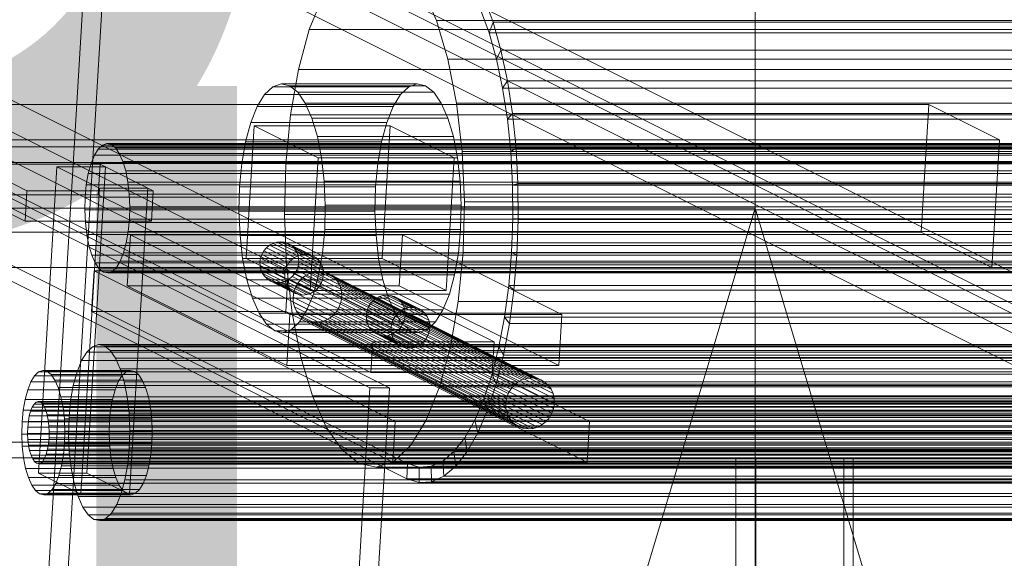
# Model space of a CAD drawing. Header units: millimetres. Extents: x -4395 to 65662, y -65530 to 6847.
# Tile 905 of 1034: x 26808 to 26998, y 223 to 327. Entities that reach past the tile are written whole.
import ezdxf

# ---------------------------------------------------------------- set-up
doc = ezdxf.new("R2010")
doc.units = ezdxf.units.MM
doc.layers.add('COTAS_P', color=1, linetype='Continuous', lineweight=0)
doc.layers.add('lateral_C06', color=7, linetype='Continuous', lineweight=0)
doc.dimstyles.new('R19_100', dxfattribs={"dimtxt": 250, "dimasz": 150, "dimexe": 150, "dimexo": 80, "dimgap": 100, "dimtad": 1, "dimtih": 1, "dimtoh": 1, "dimdsep": 46, "dimcen": 0.09, "dimadec": 0, "dimazin": 0, "dimtfac": 1, "dimtdec": 4, "dimtofl": 0, "dimtmove": 0, "dimatfit": 3, "dimfxl": 1, "dimtolj": 1, "dimtzin": 0, "dimarcsym": 0})

# ---------------------------------------------------------------- blocks, each defined once
blk = doc.blocks.new('DIM_R33_9')
at = {"layer": 'COTAS_P'}
for p, q in [((26750.07, 1241), (27150.07, 1241)), ((27150.07, 1241), (27105.07, 1091)), ((27150.07, 0), (27150.07, 1241)), ((27150.07, 1241), (27195.07, 1091)), ((27150.07, 0), (27105.07, 150)), ((27150.07, 0), (27195.07, 150)), ((26750.07, 0), (27150.07, 0))]:
    blk.add_line(p, q, dxfattribs=at)
blk.add_text('1241 P', height=250, rotation=90, dxfattribs=at).set_placement((27050.07, 620.5))
blk = doc.blocks.new('DIM_R33_17')
at = {"layer": 'COTAS_P'}
for p, q in [((26550.07, 541), (26950.07, 541)), ((26950.07, 541), (26905.07, 391)), ((26950.07, 0), (26950.07, 541)), ((26950.07, 541), (26995.07, 391)), ((26950.07, 0), (26905.07, 150)), ((26950.07, 0), (26995.07, 150)), ((26550.07, 0), (26950.07, 0))]:
    blk.add_line(p, q, dxfattribs=at)
blk.add_text('541 P', height=250, rotation=90, dxfattribs=at).set_placement((26850.07, 270.5))
blk = doc.blocks.new('DIM_R33_18')
at = {"layer": 'COTAS_P'}
for p, q in [((26550.07, 291), (26950.07, 291)), ((26950.07, 291), (26905.07, 141)), ((26950.07, 0), (26950.07, 291)), ((26950.07, 291), (26995.07, 141)), ((26950.07, 0), (26905.07, 150)), ((26950.07, 0), (26995.07, 150)), ((26550.07, 0), (26950.07, 0))]:
    blk.add_line(p, q, dxfattribs=at)
blk.add_text('291 P', height=250, rotation=90, dxfattribs=at).set_placement((26850.07, 145.5))

msp = doc.modelspace()

# ---------------------------------------------------------------- linework, layer by layer
at = {"layer": 'lateral_C06'}
for p, q in [((26876.262, 265.23), (26328.355, 539.183)), ((26351.799, 539.183), (26899.706, 265.23)), ((26327.998, 533.272), (26875.905, 259.318)), ((26899.349, 259.318), (26351.442, 533.272)), ((26882.99, 241.737), (26382.99, 491.737)), ((26382.812, 488.782), (26882.812, 238.782)), ((26875.727, 256.362), (26522.87, 432.791)), ((26526.621, 432.791), (26879.478, 256.362)), ((27239.542, 146.999), (26691.635, 420.953)), ((26715.078, 420.953), (27262.985, 146.999)), ((26691.278, 415.041), (27239.185, 141.088)), ((26710.971, 415.041), (27258.878, 141.088)), ((27262.629, 141.088), (26714.722, 415.041)), ((26790.758, 375.148), (27200.705, 170.174)), ((27204.456, 170.174), (26794.509, 375.148)), ((26821.714, 354.417), (26810.602, 170.174)), ((26814.353, 170.174), (26825.465, 354.417)), ((26888.56, 327.208), (26885.877, 333.239)), ((26866.587, 331.883), (26864.009, 325.482)), ((26899.501, 326.907), (26897.757, 331.688)), ((26897.089, 329.385), (26898.734, 324.875)), ((26890.783, 319.785), (26888.56, 327.208)), ((26888.56, 327.208), (27235.527, 327.208)), ((26864.009, 325.482), (26861.914, 317.756)), ((26864.009, 325.482), (27210.976, 325.482)), ((26898.734, 324.875), (26899.501, 326.907)), ((26899.501, 326.907), (27227.713, 326.907)), ((26901.013, 321.512), (26899.501, 326.907)), ((27226.946, 324.875), (26898.734, 324.875)), ((26898.734, 324.875), (26900.161, 319.785)), ((26900.161, 319.785), (26901.013, 321.512)), ((26901.013, 321.512), (27229.225, 321.512)), ((26902.267, 315.594), (26901.013, 321.512)), ((26892.461, 311.256), (26890.783, 319.785)), ((26890.783, 319.785), (27237.75, 319.785)), ((27228.373, 319.785), (26900.161, 319.785)), ((26900.161, 319.785), (26901.344, 314.202)), ((26861.914, 317.756), (26860.383, 309.001)), ((26861.914, 317.756), (27208.881, 317.756)), ((26901.344, 314.202), (26902.267, 315.594)), ((26902.267, 315.594), (27230.479, 315.594)), ((26903.243, 309.256), (26902.267, 315.594)), ((26856.942, 314.418), (26855.39, 312.942)), ((26858.563, 314.993), (26856.942, 314.418)), ((26856.942, 314.418), (26883.198, 314.418)), ((26860.193, 314.646), (26858.563, 314.993)), ((26858.563, 314.993), (26884.82, 314.993)), ((26861.768, 313.391), (26860.193, 314.646)), ((26860.193, 314.646), (26886.45, 314.646)), ((26881.647, 312.942), (26883.198, 314.418)), ((26883.198, 314.418), (26884.82, 314.993)), ((26884.82, 314.993), (26886.45, 314.646)), ((26886.45, 314.646), (26888.025, 313.391)), ((27229.556, 314.202), (26901.344, 314.202)), ((26901.344, 314.202), (26902.264, 308.223)), ((26855.39, 312.942), (26853.968, 310.624)), ((26855.39, 312.942), (26881.647, 312.942)), ((26863.227, 311.275), (26861.768, 313.391)), ((26861.768, 313.391), (26888.025, 313.391)), ((26880.225, 310.624), (26881.647, 312.942)), ((26888.025, 313.391), (26889.484, 311.275)), ((26589.76, 311.044), (26983.614, 311.044)), ((26853.968, 310.624), (26852.731, 307.551)), ((26853.968, 310.624), (26880.225, 310.624)), ((26864.515, 308.38), (26863.227, 311.275)), ((26863.227, 311.275), (26889.484, 311.275)), ((26878.987, 307.551), (26880.225, 310.624)), ((26889.484, 311.275), (26890.772, 308.38)), ((26893.528, 301.948), (26892.461, 311.256)), ((26892.461, 311.256), (27239.428, 311.256)), ((26982.129, 286.413), (26983.614, 311.044)), ((26983.614, 311.044), (26997.302, 304.2)), ((26860.383, 309.001), (26859.474, 299.555)), ((26860.383, 309.001), (27207.35, 309.001)), ((26865.582, 304.817), (26864.515, 308.38)), ((26864.515, 308.38), (26890.772, 308.38)), ((26890.772, 308.38), (26891.839, 304.817)), ((26902.264, 308.223), (26903.243, 309.256)), ((27230.477, 308.223), (26902.264, 308.223)), ((26902.264, 308.223), (26902.906, 301.948)), ((26903.243, 309.256), (27231.455, 309.256)), ((26903.922, 302.605), (26903.243, 309.256)), ((26852.731, 307.551), (26851.725, 303.843)), ((26851.835, 281.271), (26853.38, 306.888)), ((26852.731, 307.551), (26878.987, 307.551)), ((26865.699, 300.729), (26853.38, 306.888)), ((26853.38, 306.888), (26879.637, 306.888)), ((26877.982, 303.843), (26878.987, 307.551)), ((26878.092, 281.271), (26879.637, 306.888)), ((26879.637, 306.888), (26891.956, 300.729)), ((26997.302, 304.2), (26603.447, 304.2)), ((26866.388, 300.723), (26865.582, 304.817)), ((26865.582, 304.817), (26891.839, 304.817)), ((26891.839, 304.817), (26892.645, 300.723)), ((26995.816, 279.569), (26997.302, 304.2)), ((26440.004, 302.855), (27002.653, 302.855)), ((26460.843, 302.855), (27023.492, 302.855)), ((26823.249, 302.428), (26822.508, 301.221)), ((26824.057, 303.197), (26823.249, 302.428)), ((26823.249, 302.428), (27273.368, 302.428)), ((26824.902, 303.496), (26824.057, 303.197)), ((26824.057, 303.197), (27274.177, 303.197)), ((26825.751, 303.316), (26824.902, 303.496)), ((26824.902, 303.496), (27275.021, 303.496)), ((26826.571, 302.662), (26825.751, 303.316)), ((26825.751, 303.316), (27275.87, 303.316)), ((26827.331, 301.56), (26826.571, 302.662)), ((26826.571, 302.662), (27276.69, 302.662)), ((26851.725, 303.843), (26850.99, 299.641)), ((26851.725, 303.843), (26877.982, 303.843)), ((26877.247, 299.641), (26877.982, 303.843)), ((26902.906, 301.948), (26903.922, 302.605)), ((26903.922, 302.605), (27232.134, 302.605)), ((26904.295, 295.756), (26903.922, 302.605)), ((26822.508, 301.221), (26821.864, 299.62)), ((26822.508, 301.221), (27272.628, 301.221)), ((26828.002, 300.052), (26827.331, 301.56)), ((26827.331, 301.56), (27277.45, 301.56)), ((26865.699, 300.729), (26864.154, 275.112)), ((26891.956, 300.729), (26865.699, 300.729)), ((26866.9, 296.255), (26866.388, 300.723)), ((26866.388, 300.723), (26892.645, 300.723)), ((26890.411, 275.112), (26891.956, 300.729)), ((26892.645, 300.723), (26893.157, 296.255)), ((26893.945, 292.22), (26893.528, 301.948)), ((26893.528, 301.948), (27240.495, 301.948)), ((27231.118, 301.948), (26902.906, 301.948)), ((26902.906, 301.948), (26903.257, 295.487)), ((27003.695, 299.855), (26441.046, 299.855)), ((27022.45, 299.855), (26459.801, 299.855)), ((26809.507, 294.393), (26799.241, 299.526)), ((26799.241, 299.526), (26823.622, 299.526)), ((26811.706, 239.897), (26815.271, 299.013)), ((26823.484, 294.906), (26815.271, 299.013)), ((26815.271, 299.013), (26824.649, 299.013)), ((26821.084, 239.897), (26824.649, 299.013)), ((26821.864, 299.62), (26821.34, 297.689)), ((26821.864, 299.62), (27271.983, 299.62)), ((26823.266, 293.614), (26823.622, 299.526)), ((26823.622, 299.526), (26833.888, 294.393)), ((26824.649, 299.013), (26832.862, 294.906)), ((26828.558, 298.196), (26828.002, 300.052)), ((26828.002, 300.052), (27278.121, 300.052)), ((26850.99, 299.641), (26850.554, 295.106)), ((26850.99, 299.641), (26877.247, 299.641)), ((26859.474, 299.555), (26859.223, 289.78)), ((27206.441, 299.555), (26859.474, 299.555)), ((26876.811, 295.106), (26877.247, 299.641)), ((26821.34, 297.689), (26820.957, 295.5)), ((26821.34, 297.689), (27271.46, 297.689)), ((26828.977, 296.064), (26828.558, 298.196)), ((26828.558, 298.196), (27278.677, 298.196)), ((26823.484, 294.906), (26819.919, 235.791)), ((26820.957, 295.5), (26820.73, 293.139)), ((26820.957, 295.5), (27271.077, 295.5)), ((26832.862, 294.906), (26823.484, 294.906)), ((26829.244, 293.737), (26828.977, 296.064)), ((26828.977, 296.064), (27279.096, 296.064)), ((26829.296, 235.791), (26832.862, 294.906)), ((26850.554, 295.106), (26850.434, 290.414)), ((26876.811, 295.106), (26850.554, 295.106)), ((26867.1, 291.586), (26866.9, 296.255)), ((26866.9, 296.255), (26893.157, 296.255)), ((26876.691, 290.414), (26876.811, 295.106)), ((26893.157, 296.255), (26893.357, 291.586)), ((26903.257, 295.487), (26904.295, 295.756)), ((27231.469, 295.487), (26903.257, 295.487)), ((26903.257, 295.487), (26903.313, 288.948)), ((26904.295, 295.756), (27232.507, 295.756)), ((26904.354, 288.825), (26904.295, 295.756)), ((26823.266, 293.614), (26798.884, 293.614)), ((26798.884, 293.614), (26809.15, 288.481)), ((26809.507, 294.393), (26809.15, 288.481)), ((26833.888, 294.393), (26809.507, 294.393)), ((26820.73, 293.139), (26820.668, 290.695)), ((27270.85, 293.139), (26820.73, 293.139)), ((26833.532, 288.481), (26823.266, 293.614)), ((26829.348, 291.305), (26829.244, 293.737)), ((26829.244, 293.737), (27279.363, 293.737)), ((26833.532, 288.481), (26833.888, 294.393)), ((26829.285, 288.861), (26829.348, 291.305)), ((26829.348, 291.305), (27279.467, 291.305)), ((26866.979, 286.894), (26867.1, 291.586)), ((26867.1, 291.586), (26893.357, 291.586)), ((26893.357, 291.586), (26893.236, 286.894)), ((26893.694, 282.445), (26893.945, 292.22)), ((26893.945, 292.22), (27240.912, 292.22)), ((26820.668, 290.695), (26820.772, 288.263)), ((26820.668, 290.695), (27270.787, 290.695)), ((26850.434, 290.414), (26850.633, 285.745)), ((26850.434, 290.414), (26876.691, 290.414)), ((26859.223, 289.78), (26859.64, 280.052)), ((26859.223, 289.78), (27206.19, 289.78)), ((26876.89, 285.745), (26876.691, 290.414)), ((26809.15, 288.481), (26833.532, 288.481)), ((26820.772, 288.263), (26821.039, 285.936)), ((26820.772, 288.263), (27270.891, 288.263)), ((26829.058, 286.5), (26829.285, 288.861)), ((26829.285, 288.861), (27279.405, 288.861)), ((26903.313, 288.948), (26903.071, 282.445)), ((26903.313, 288.948), (26904.354, 288.825)), ((27231.525, 288.948), (26903.313, 288.948)), ((26904.098, 281.932), (26904.354, 288.825)), ((26904.354, 288.825), (27232.566, 288.825)), ((26982.129, 286.413), (26588.274, 286.413)), ((26821.039, 285.936), (26821.458, 283.804)), ((26821.039, 285.936), (27271.158, 285.936)), ((26828.675, 284.311), (26829.058, 286.5)), ((26828.873, 276.038), (26829.467, 285.891)), ((26829.058, 286.5), (27279.178, 286.5)), ((26860.264, 270.492), (26829.467, 285.891)), ((26829.467, 285.891), (26881.981, 285.891)), ((26850.633, 285.745), (26851.146, 281.277)), ((26850.633, 285.745), (26876.89, 285.745)), ((26866.543, 282.359), (26866.979, 286.894)), ((26866.979, 286.894), (26893.236, 286.894)), ((26877.403, 281.277), (26876.89, 285.745)), ((26881.387, 276.038), (26881.981, 285.891)), ((26881.981, 285.891), (26912.778, 270.492)), ((26893.236, 286.894), (26892.8, 282.359)), ((26995.816, 279.569), (26982.129, 286.413)), ((26821.458, 283.804), (26822.014, 281.948)), ((26821.458, 283.804), (27271.577, 283.804)), ((26828.152, 282.38), (26828.675, 284.311)), ((26828.675, 284.311), (27278.795, 284.311)), ((26855.74, 283.368), (26855.237, 282.771)), ((26856.338, 283.858), (26855.74, 283.368)), ((26860.53, 280.973), (26855.74, 283.368)), ((26857.008, 284.222), (26856.338, 283.858)), ((26861.128, 281.463), (26856.338, 283.858)), ((26857.725, 284.447), (26857.008, 284.222)), ((26861.799, 281.827), (26857.008, 284.222)), ((26858.462, 284.522), (26857.725, 284.447)), ((26862.516, 282.051), (26857.725, 284.447)), ((26859.189, 284.447), (26858.462, 284.522)), ((26863.252, 282.127), (26858.462, 284.522)), ((26859.879, 284.222), (26859.189, 284.447)), ((26863.979, 282.051), (26859.189, 284.447)), ((26860.505, 283.858), (26859.879, 284.222)), ((26864.67, 281.827), (26859.879, 284.222)), ((26861.044, 283.368), (26860.505, 283.858)), ((26865.296, 281.463), (26860.505, 283.858)), ((26861.475, 282.771), (26861.044, 283.368)), ((26865.835, 280.973), (26861.044, 283.368)), ((26822.014, 281.948), (26822.685, 280.44)), ((26822.014, 281.948), (27272.133, 281.948)), ((26827.507, 280.779), (26828.152, 282.38)), ((26828.152, 282.38), (27278.271, 282.38)), ((26854.849, 282.089), (26854.591, 281.35)), ((26855.237, 282.771), (26854.849, 282.089)), ((26859.64, 279.694), (26854.849, 282.089)), ((26860.028, 280.375), (26855.237, 282.771)), ((26860.53, 280.973), (26861.128, 281.463)), ((26861.128, 281.463), (26861.799, 281.827)), ((26861.78, 282.089), (26861.475, 282.771)), ((26866.265, 280.375), (26861.475, 282.771)), ((26861.949, 281.35), (26861.78, 282.089)), ((26866.571, 279.694), (26861.78, 282.089)), ((26861.799, 281.827), (26862.516, 282.051)), ((26862.516, 282.051), (26863.252, 282.127)), ((26863.252, 282.127), (26863.979, 282.051)), ((26863.979, 282.051), (26864.67, 281.827)), ((26864.67, 281.827), (26865.296, 281.463)), ((26865.296, 281.463), (26865.835, 280.973)), ((26865.808, 278.157), (26866.543, 282.359)), ((26866.543, 282.359), (26892.8, 282.359)), ((26892.8, 282.359), (26892.065, 278.157)), ((26892.785, 272.999), (26893.694, 282.445)), ((26893.694, 282.445), (27240.661, 282.445)), ((26903.071, 282.445), (26902.537, 276.088)), ((26903.071, 282.445), (26904.098, 281.932)), ((27231.283, 282.445), (26903.071, 282.445)), ((26903.531, 275.194), (26904.098, 281.932)), ((26904.098, 281.932), (27232.31, 281.932)), ((26601.962, 279.569), (26995.816, 279.569)), ((26822.685, 280.44), (26823.445, 279.338)), ((26822.685, 280.44), (27272.804, 280.44)), ((26825.958, 278.803), (26826.767, 279.572)), ((26826.767, 279.572), (26827.507, 280.779)), ((26826.767, 279.572), (27276.886, 279.572)), ((26827.507, 280.779), (27277.627, 280.779)), ((26851.146, 281.277), (26851.951, 277.183)), ((26851.146, 281.277), (26877.403, 281.277)), ((26878.092, 281.271), (26851.835, 281.271)), ((26851.835, 281.271), (26864.154, 275.112)), ((26854.591, 281.35), (26854.473, 280.581)), ((26854.473, 280.581), (26854.499, 279.812)), ((26859.264, 278.186), (26854.473, 280.581)), ((26854.499, 279.812), (26854.667, 279.073)), ((26859.289, 277.417), (26854.499, 279.812)), ((26859.382, 278.955), (26854.591, 281.35)), ((26859.382, 278.955), (26859.64, 279.694)), ((26859.64, 279.694), (26860.028, 280.375)), ((26859.64, 280.052), (26860.707, 270.744)), ((26859.64, 280.052), (27206.607, 280.052)), ((26860.028, 280.375), (26860.53, 280.973)), ((26861.598, 279.073), (26861.856, 279.812)), ((26861.856, 279.812), (26861.975, 280.581)), ((26866.647, 277.417), (26861.856, 279.812)), ((26861.975, 280.581), (26861.949, 281.35)), ((26866.74, 278.955), (26861.949, 281.35)), ((26861.975, 280.581), (26866.766, 278.186)), ((26865.835, 280.973), (26866.265, 280.375)), ((26866.265, 280.375), (26866.571, 279.694)), ((26866.571, 279.694), (26866.74, 278.955)), ((26878.208, 277.183), (26877.403, 281.277)), ((26890.411, 275.112), (26878.092, 281.271)), ((26821.974, 271.059), (26822.449, 278.941)), ((26880.622, 249.855), (26822.449, 278.941)), ((26822.449, 278.941), (26859.959, 278.941)), ((26823.445, 279.338), (26824.265, 278.684)), ((26823.445, 279.338), (27273.564, 279.338)), ((26824.265, 278.684), (26825.114, 278.504)), ((26824.265, 278.684), (27274.384, 278.684)), ((26825.114, 278.504), (26825.958, 278.803)), ((26825.114, 278.504), (27275.233, 278.504)), ((26825.958, 278.803), (27276.078, 278.803)), ((26854.667, 279.073), (26854.973, 278.392)), ((26859.458, 276.678), (26854.667, 279.073)), ((26854.973, 278.392), (26855.403, 277.795)), ((26859.764, 275.996), (26854.973, 278.392)), ((26855.403, 277.795), (26855.942, 277.304)), ((26860.194, 275.399), (26855.403, 277.795)), ((26859.264, 278.186), (26859.382, 278.955)), ((26859.289, 277.417), (26859.264, 278.186)), ((26859.484, 271.059), (26859.959, 278.941)), ((26859.959, 278.941), (26918.132, 249.855)), ((26860.11, 277.304), (26860.708, 277.795)), ((26860.708, 277.795), (26861.211, 278.392)), ((26865.499, 275.399), (26860.708, 277.795)), ((26861.211, 278.392), (26861.598, 279.073)), ((26866.001, 275.996), (26861.211, 278.392)), ((26866.389, 276.678), (26861.598, 279.073)), ((26863.216, 277.957), (26862.468, 277.345)), ((26864.054, 278.413), (26863.216, 277.957)), ((26904.279, 257.426), (26863.216, 277.957)), ((26864.951, 278.693), (26864.054, 278.413)), ((26905.117, 257.881), (26864.054, 278.413)), ((26864.803, 274.449), (26865.808, 278.157)), ((26865.871, 278.788), (26864.951, 278.693)), ((26906.014, 258.161), (26864.951, 278.693)), ((26865.808, 278.157), (26892.065, 278.157)), ((26866.78, 278.693), (26865.871, 278.788)), ((26906.934, 258.256), (26865.871, 278.788)), ((26866.766, 278.186), (26866.647, 277.417)), ((26866.74, 278.955), (26866.766, 278.186)), ((26867.643, 278.413), (26866.78, 278.693)), ((26907.843, 258.161), (26866.78, 278.693)), ((26868.426, 277.957), (26867.643, 278.413)), ((26908.706, 257.881), (26867.643, 278.413)), ((26869.099, 277.345), (26868.426, 277.957)), ((26909.489, 257.426), (26868.426, 277.957)), ((26892.065, 278.157), (26891.06, 274.449)), ((26881.387, 276.038), (26828.873, 276.038)), ((26828.873, 276.038), (26859.67, 260.64)), ((26851.951, 277.183), (26853.018, 273.62)), ((26851.951, 277.183), (26878.208, 277.183)), ((26855.942, 277.304), (26856.569, 276.94)), ((26860.733, 274.909), (26855.942, 277.304)), ((26856.569, 276.94), (26857.259, 276.716)), ((26861.36, 274.545), (26856.569, 276.94)), ((26857.259, 276.716), (26857.986, 276.64)), ((26862.05, 274.321), (26857.259, 276.716)), ((26857.986, 276.64), (26858.723, 276.716)), ((26862.777, 274.245), (26857.986, 276.64)), ((26858.723, 276.716), (26859.44, 276.94)), ((26863.513, 274.321), (26858.723, 276.716)), ((26859.458, 276.678), (26859.289, 277.417)), ((26859.44, 276.94), (26860.11, 277.304)), ((26864.23, 274.545), (26859.44, 276.94)), ((26859.764, 275.996), (26859.458, 276.678)), ((26860.194, 275.399), (26859.764, 275.996)), ((26864.901, 274.909), (26860.11, 277.304)), ((26861.356, 275.747), (26861.033, 274.822)), ((26861.84, 276.598), (26861.356, 275.747)), ((26902.419, 255.215), (26861.356, 275.747)), ((26862.468, 277.345), (26861.84, 276.598)), ((26902.904, 256.067), (26861.84, 276.598)), ((26903.532, 256.813), (26862.468, 277.345)), ((26866.001, 275.996), (26865.499, 275.399)), ((26866.389, 276.678), (26866.001, 275.996)), ((26866.647, 277.417), (26866.389, 276.678)), ((26869.637, 276.598), (26869.099, 277.345)), ((26910.163, 256.813), (26869.099, 277.345)), ((26870.019, 275.747), (26869.637, 276.598)), ((26910.701, 256.067), (26869.637, 276.598)), ((26870.23, 274.822), (26870.019, 275.747)), ((26911.083, 255.215), (26870.019, 275.747)), ((26879.275, 273.62), (26878.208, 277.183)), ((26912.184, 260.64), (26881.387, 276.038)), ((26902.537, 276.088), (26901.719, 269.987)), ((26902.537, 276.088), (26903.531, 275.194)), ((27230.749, 276.088), (26902.537, 276.088)), ((26860.733, 274.909), (26860.194, 275.399)), ((26861.36, 274.545), (26860.733, 274.909)), ((26861.033, 274.822), (26860.885, 273.861)), ((26860.885, 273.861), (26860.917, 272.9)), ((26901.948, 253.33), (26860.885, 273.861)), ((26902.096, 254.291), (26861.033, 274.822)), ((26862.05, 274.321), (26861.36, 274.545)), ((26862.777, 274.245), (26862.05, 274.321)), ((26863.513, 274.321), (26862.777, 274.245)), ((26864.23, 274.545), (26863.513, 274.321)), ((26863.565, 271.376), (26864.803, 274.449)), ((26864.154, 275.112), (26890.411, 275.112)), ((26864.901, 274.909), (26864.23, 274.545)), ((26864.803, 274.449), (26891.06, 274.449)), ((26865.499, 275.399), (26864.901, 274.909)), ((26870.115, 272.9), (26870.263, 273.861)), ((26870.263, 273.861), (26870.23, 274.822)), ((26911.294, 254.291), (26870.23, 274.822)), ((26870.263, 273.861), (26911.326, 253.33)), ((26877.54, 273.956), (26876.869, 273.592)), ((26878.257, 274.181), (26877.54, 273.956)), ((26882.33, 271.561), (26877.54, 273.956)), ((26878.993, 274.256), (26878.257, 274.181)), ((26883.047, 271.785), (26878.257, 274.181)), ((26879.72, 274.181), (26878.993, 274.256)), ((26883.784, 271.861), (26878.993, 274.256)), ((26880.41, 273.956), (26879.72, 274.181)), ((26884.511, 271.785), (26879.72, 274.181)), ((26881.037, 273.592), (26880.41, 273.956)), ((26885.201, 271.561), (26880.41, 273.956)), ((26891.06, 274.449), (26889.822, 271.376)), ((26902.665, 268.726), (26903.531, 275.194)), ((26903.531, 275.194), (27231.744, 275.194)), ((26853.018, 273.62), (26854.306, 270.725)), ((26853.018, 273.62), (26879.275, 273.62)), ((26860.917, 272.9), (26861.128, 271.976)), ((26901.98, 252.369), (26860.917, 272.9)), ((26861.128, 271.976), (26861.51, 271.124)), ((26902.191, 251.445), (26861.128, 271.976)), ((26869.307, 271.124), (26869.792, 271.976)), ((26869.792, 271.976), (26870.115, 272.9)), ((26910.855, 251.445), (26869.792, 271.976)), ((26911.178, 252.369), (26870.115, 272.9)), ((26875.769, 272.505), (26875.381, 271.824)), ((26876.271, 273.102), (26875.769, 272.505)), ((26880.559, 270.11), (26875.769, 272.505)), ((26876.869, 273.592), (26876.271, 273.102)), ((26881.062, 270.707), (26876.271, 273.102)), ((26881.66, 271.197), (26876.869, 273.592)), ((26880.563, 270.725), (26879.275, 273.62)), ((26881.576, 273.102), (26881.037, 273.592)), ((26885.828, 271.197), (26881.037, 273.592)), ((26882.006, 272.505), (26881.576, 273.102)), ((26886.367, 270.707), (26881.576, 273.102)), ((26882.312, 271.824), (26882.006, 272.505)), ((26886.797, 270.11), (26882.006, 272.505)), ((26883.047, 271.785), (26883.784, 271.861)), ((26883.784, 271.861), (26884.511, 271.785)), ((26891.254, 264.244), (26892.785, 272.999)), ((26892.785, 272.999), (27239.752, 272.999)), ((26859.484, 271.059), (26821.974, 271.059)), ((26821.974, 271.059), (26880.147, 241.973)), ((26854.306, 270.725), (26855.766, 268.609)), ((26854.306, 270.725), (26880.563, 270.725)), ((26917.657, 241.973), (26859.484, 271.059)), ((26860.264, 270.492), (26859.67, 260.64)), ((26912.778, 270.492), (26860.264, 270.492)), ((26860.707, 270.744), (26862.385, 262.215)), ((26860.707, 270.744), (27207.674, 270.744)), ((26861.51, 271.124), (26862.048, 270.378)), ((26902.573, 250.593), (26861.51, 271.124)), ((26862.048, 270.378), (26862.722, 269.765)), ((26903.111, 249.846), (26862.048, 270.378)), ((26862.144, 269.058), (26863.565, 271.376)), ((26863.565, 271.376), (26889.822, 271.376)), ((26867.932, 269.765), (26868.679, 270.378)), ((26868.679, 270.378), (26869.307, 271.124)), ((26909.742, 249.846), (26868.679, 270.378)), ((26910.37, 250.593), (26869.307, 271.124)), ((26875.123, 271.084), (26875.004, 270.315)), ((26875.004, 270.315), (26875.03, 269.547)), ((26879.795, 267.92), (26875.004, 270.315)), ((26875.381, 271.824), (26875.123, 271.084)), ((26879.914, 268.689), (26875.123, 271.084)), ((26880.172, 269.428), (26875.381, 271.824)), ((26880.172, 269.428), (26880.559, 270.11)), ((26880.559, 270.11), (26881.062, 270.707)), ((26882.023, 268.609), (26880.563, 270.725)), ((26881.062, 270.707), (26881.66, 271.197)), ((26881.66, 271.197), (26882.33, 271.561)), ((26882.481, 271.084), (26882.312, 271.824)), ((26887.103, 269.428), (26882.312, 271.824)), ((26882.33, 271.561), (26883.047, 271.785)), ((26882.388, 269.547), (26882.506, 270.315)), ((26882.506, 270.315), (26882.481, 271.084)), ((26887.271, 268.689), (26882.481, 271.084)), ((26882.506, 270.315), (26887.297, 267.92)), ((26884.511, 271.785), (26885.201, 271.561)), ((26885.201, 271.561), (26885.828, 271.197)), ((26885.828, 271.197), (26886.367, 270.707)), ((26886.367, 270.707), (26886.797, 270.11)), ((26886.797, 270.11), (26887.103, 269.428)), ((26889.822, 271.376), (26888.401, 269.058)), ((26901.719, 269.987), (26900.632, 264.244)), ((26901.719, 269.987), (26902.665, 268.726)), ((27229.931, 269.987), (26901.719, 269.987)), ((26912.184, 260.64), (26912.778, 270.492)), ((26855.766, 268.609), (26857.341, 267.354)), ((26855.766, 268.609), (26882.023, 268.609)), ((26860.592, 267.582), (26862.144, 269.058)), ((26862.144, 269.058), (26888.401, 269.058)), ((26862.722, 269.765), (26863.505, 269.31)), ((26903.785, 249.234), (26862.722, 269.765)), ((26863.505, 269.31), (26864.368, 269.03)), ((26904.568, 248.779), (26863.505, 269.31)), ((26864.368, 269.03), (26865.277, 268.935)), ((26905.431, 248.498), (26864.368, 269.03)), ((26865.277, 268.935), (26866.197, 269.03)), ((26906.34, 248.404), (26865.277, 268.935)), ((26866.197, 269.03), (26867.094, 269.31)), ((26907.26, 248.498), (26866.197, 269.03)), ((26867.094, 269.31), (26867.932, 269.765)), ((26908.157, 248.779), (26867.094, 269.31)), ((26908.995, 249.234), (26867.932, 269.765)), ((26875.03, 269.547), (26875.199, 268.807)), ((26879.821, 267.151), (26875.03, 269.547)), ((26875.199, 268.807), (26875.505, 268.126)), ((26879.99, 266.412), (26875.199, 268.807)), ((26875.505, 268.126), (26875.935, 267.529)), ((26880.295, 265.731), (26875.505, 268.126)), ((26879.795, 267.92), (26879.914, 268.689)), ((26879.914, 268.689), (26880.172, 269.428)), ((26881.24, 267.529), (26881.742, 268.126)), ((26881.742, 268.126), (26882.13, 268.807)), ((26886.533, 265.731), (26881.742, 268.126)), ((26883.598, 267.354), (26882.023, 268.609)), ((26882.13, 268.807), (26882.388, 269.547)), ((26886.921, 266.412), (26882.13, 268.807)), ((26887.179, 267.151), (26882.388, 269.547)), ((26888.401, 269.058), (26886.849, 267.582)), ((26887.103, 269.428), (26887.271, 268.689)), ((26887.271, 268.689), (26887.297, 267.92)), ((26901.512, 262.639), (26902.665, 268.726)), ((26902.665, 268.726), (27230.877, 268.726)), ((26857.341, 267.354), (26858.97, 267.007)), ((26857.341, 267.354), (26883.598, 267.354)), ((26858.97, 267.007), (26860.592, 267.582)), ((26858.97, 267.007), (26885.227, 267.007)), ((26860.592, 267.582), (26886.849, 267.582)), ((26875.935, 267.529), (26876.474, 267.039)), ((26880.726, 265.133), (26875.935, 267.529)), ((26876.474, 267.039), (26877.1, 266.674)), ((26881.265, 264.643), (26876.474, 267.039)), ((26877.1, 266.674), (26877.791, 266.45)), ((26881.891, 264.279), (26877.1, 266.674)), ((26877.791, 266.45), (26878.518, 266.374)), ((26882.581, 264.055), (26877.791, 266.45)), ((26878.518, 266.374), (26879.254, 266.45)), ((26883.308, 263.979), (26878.518, 266.374)), ((26879.254, 266.45), (26879.971, 266.674)), ((26884.045, 264.055), (26879.254, 266.45)), ((26879.821, 267.151), (26879.795, 267.92)), ((26879.99, 266.412), (26879.821, 267.151)), ((26879.971, 266.674), (26880.642, 267.039)), ((26884.762, 264.279), (26879.971, 266.674)), ((26880.295, 265.731), (26879.99, 266.412)), ((26880.642, 267.039), (26881.24, 267.529)), ((26885.432, 264.643), (26880.642, 267.039)), ((26886.03, 265.133), (26881.24, 267.529)), ((26885.227, 267.007), (26883.598, 267.354)), ((26886.849, 267.582), (26885.227, 267.007)), ((26886.921, 266.412), (26886.533, 265.731)), ((26887.179, 267.151), (26886.921, 266.412)), ((26887.297, 267.92), (26887.179, 267.151)), ((26822.147, 264.284), (26821.048, 263.239)), ((26823.296, 264.692), (26822.147, 264.284)), ((26822.147, 264.284), (27164.425, 264.284)), ((26824.45, 264.446), (26823.296, 264.692)), ((26823.296, 264.692), (27165.574, 264.692)), ((26825.565, 263.557), (26824.45, 264.446)), ((26824.45, 264.446), (27166.728, 264.446)), ((26876.262, 265.23), (26875.905, 259.318)), ((26899.706, 265.23), (26876.262, 265.23)), ((26880.726, 265.133), (26880.295, 265.731)), ((26881.265, 264.643), (26880.726, 265.133)), ((26881.891, 264.279), (26881.265, 264.643)), ((26882.581, 264.055), (26881.891, 264.279)), ((26884.762, 264.279), (26884.045, 264.055)), ((26885.432, 264.643), (26884.762, 264.279)), ((26886.03, 265.133), (26885.432, 264.643)), ((26886.533, 265.731), (26886.03, 265.133)), ((26889.159, 256.518), (26891.254, 264.244)), ((26891.254, 264.244), (27238.221, 264.244)), ((26900.632, 264.244), (26899.293, 258.96)), ((26899.349, 259.318), (26899.706, 265.23)), ((26900.632, 264.244), (26901.512, 262.639)), ((27228.844, 264.244), (26900.632, 264.244)), ((26821.048, 263.239), (26820.041, 261.597)), ((26821.048, 263.239), (27163.326, 263.239)), ((26826.599, 262.058), (26825.565, 263.557)), ((26825.565, 263.557), (27167.844, 263.557)), ((26883.308, 263.979), (26882.581, 264.055)), ((26884.045, 264.055), (26883.308, 263.979)), ((26900.093, 257.038), (26901.512, 262.639)), ((26901.512, 262.639), (27229.724, 262.639)), ((26820.041, 261.597), (26819.164, 259.421)), ((26820.041, 261.597), (27162.319, 261.597)), ((26827.512, 260.007), (26826.599, 262.058)), ((26826.599, 262.058), (27168.877, 262.058)), ((26859.67, 260.64), (26912.184, 260.64)), ((26862.385, 262.215), (26864.608, 254.792)), ((26862.385, 262.215), (27209.352, 262.215)), ((26810.967, 258.668), (26810.256, 257.509)), ((26811.743, 259.405), (26810.967, 258.668)), ((26810.967, 258.668), (26827.847, 258.668)), ((26812.554, 259.693), (26811.743, 259.405)), ((26811.743, 259.405), (26828.622, 259.405)), ((26813.369, 259.52), (26812.554, 259.693)), ((26812.554, 259.693), (26829.433, 259.693)), ((26814.156, 258.892), (26813.369, 259.52)), ((26813.369, 259.52), (26830.248, 259.52)), ((26814.886, 257.834), (26814.156, 258.892)), ((26814.156, 258.892), (26831.036, 258.892)), ((26819.164, 259.421), (26818.452, 256.794)), ((26819.164, 259.421), (27161.442, 259.421)), ((26827.136, 257.509), (26827.847, 258.668)), ((26828.267, 257.484), (26827.512, 260.007)), ((26827.512, 260.007), (27169.79, 260.007)), ((26827.847, 258.668), (26828.622, 259.405)), ((26828.622, 259.405), (26829.433, 259.693)), ((26829.433, 259.693), (26830.248, 259.52)), ((26830.248, 259.52), (26831.036, 258.892)), ((26831.036, 258.892), (26831.765, 257.834)), ((26875.905, 259.318), (26899.349, 259.318)), ((26899.293, 258.96), (26897.727, 254.224)), ((26899.293, 258.96), (26900.093, 257.038)), ((27227.505, 258.96), (26899.293, 258.96)), ((26810.256, 257.509), (26809.637, 255.972)), ((26810.256, 257.509), (26827.136, 257.509)), ((26815.53, 256.387), (26814.886, 257.834)), ((26814.886, 257.834), (26831.765, 257.834)), ((26818.452, 256.794), (26817.931, 253.817)), ((26818.452, 256.794), (27160.73, 256.794)), ((26826.517, 255.972), (26827.136, 257.509)), ((26828.838, 254.584), (26828.267, 257.484)), ((26828.267, 257.484), (27170.546, 257.484)), ((26831.765, 257.834), (26832.409, 256.387)), ((26898.433, 252.017), (26900.093, 257.038)), ((26900.093, 257.038), (27228.305, 257.038)), ((26902.904, 256.067), (26903.532, 256.813)), ((26903.532, 256.813), (26904.279, 257.426)), ((26904.279, 257.426), (26905.117, 257.881)), ((26905.117, 257.881), (26906.014, 258.161)), ((26906.014, 258.161), (26906.934, 258.256)), ((26906.934, 258.256), (26907.843, 258.161)), ((26907.843, 258.161), (26908.706, 257.881)), ((26908.706, 257.881), (26909.489, 257.426)), ((26909.489, 257.426), (26910.163, 256.813)), ((26910.163, 256.813), (26910.701, 256.067)), ((26809.637, 255.972), (26809.135, 254.118)), ((26809.637, 255.972), (26826.517, 255.972)), ((26816.063, 254.605), (26815.53, 256.387)), ((26815.53, 256.387), (26832.409, 256.387)), ((26826.014, 254.118), (26826.517, 255.972)), ((26832.409, 256.387), (26832.943, 254.605)), ((26864.608, 254.792), (26867.291, 248.761)), ((26864.608, 254.792), (27211.575, 254.792)), ((26875.727, 256.362), (26868.774, 141.088)), ((26872.525, 141.088), (26879.478, 256.362)), ((26879.478, 256.362), (26875.727, 256.362)), ((26886.581, 250.117), (26889.159, 256.518)), ((26889.159, 256.518), (27236.126, 256.518)), ((26902.096, 254.291), (26902.419, 255.215)), ((26902.419, 255.215), (26902.904, 256.067)), ((26910.701, 256.067), (26911.083, 255.215)), ((26911.083, 255.215), (26911.294, 254.291)), ((26809.135, 254.118), (26808.767, 252.017)), ((26809.135, 254.118), (26826.014, 254.118)), ((26810.874, 253.182), (26810.518, 252.603)), ((26811.262, 253.551), (26810.874, 253.182)), ((26810.874, 253.182), (27176.596, 253.182)), ((26811.667, 253.695), (26811.262, 253.551)), ((26811.262, 253.551), (27176.984, 253.551)), ((26812.074, 253.608), (26811.667, 253.695)), ((26811.667, 253.695), (27177.389, 253.695)), ((26812.468, 253.294), (26812.074, 253.608)), ((26812.074, 253.608), (27177.796, 253.608)), ((26812.833, 252.765), (26812.468, 253.294)), ((26812.468, 253.294), (27178.19, 253.294)), ((26816.466, 252.558), (26816.063, 254.605)), ((26816.063, 254.605), (26832.943, 254.605)), ((26817.931, 253.817), (26817.622, 250.605)), ((26817.931, 253.817), (27160.21, 253.817)), ((26825.647, 252.017), (26826.014, 254.118)), ((26829.201, 251.419), (26828.838, 254.584)), ((26828.838, 254.584), (27171.116, 254.584)), ((26832.943, 254.605), (26833.346, 252.558)), ((26897.727, 254.224), (26895.959, 250.117)), ((26897.727, 254.224), (26898.433, 252.017)), ((27225.939, 254.224), (26897.727, 254.224)), ((26901.948, 253.33), (26902.096, 254.291)), ((26901.98, 252.369), (26901.948, 253.33)), ((26911.326, 253.33), (26911.178, 252.369)), ((26911.294, 254.291), (26911.326, 253.33)), ((26808.767, 252.017), (26808.549, 249.75)), ((26808.767, 252.017), (26825.647, 252.017)), ((26810.209, 251.835), (26809.957, 250.907)), ((26810.518, 252.603), (26810.209, 251.835)), ((26810.209, 251.835), (27175.931, 251.835)), ((26810.518, 252.603), (27176.24, 252.603)), ((26813.155, 252.042), (26812.833, 252.765)), ((26812.833, 252.765), (27178.555, 252.765)), ((26813.422, 251.151), (26813.155, 252.042)), ((26813.155, 252.042), (27178.877, 252.042)), ((26813.623, 250.127), (26813.422, 251.151)), ((26813.422, 251.151), (27179.144, 251.151)), ((26816.722, 250.324), (26816.466, 252.558)), ((26816.466, 252.558), (26833.346, 252.558)), ((26825.429, 249.75), (26825.647, 252.017)), ((26829.342, 248.112), (26829.201, 251.419)), ((26829.201, 251.419), (27171.479, 251.419)), ((26833.346, 252.558), (26833.602, 250.324)), ((26896.559, 247.664), (26898.433, 252.017)), ((26898.433, 252.017), (27226.645, 252.017)), ((26902.191, 251.445), (26901.98, 252.369)), ((26902.573, 250.593), (26902.191, 251.445)), ((26910.855, 251.445), (26910.37, 250.593)), ((26911.178, 252.369), (26910.855, 251.445)), ((26808.549, 249.75), (26808.489, 247.404)), ((26825.429, 249.75), (26808.549, 249.75)), ((26809.774, 249.857), (26809.665, 248.723)), ((26809.957, 250.907), (26809.774, 249.857)), ((26809.774, 249.857), (27175.496, 249.857)), ((26809.957, 250.907), (27175.679, 250.907)), ((26813.751, 249.01), (26813.623, 250.127)), ((26813.623, 250.127), (27179.345, 250.127)), ((26816.822, 247.99), (26816.722, 250.324)), ((26816.722, 250.324), (26833.602, 250.324)), ((26817.622, 250.605), (26817.537, 247.282)), ((27159.901, 250.605), (26817.622, 250.605)), ((26825.369, 247.404), (26825.429, 249.75)), ((26833.602, 250.324), (26833.702, 247.99)), ((26880.622, 249.855), (26880.147, 241.973)), ((26918.132, 249.855), (26880.622, 249.855)), ((26883.619, 245.287), (26886.581, 250.117)), ((26886.581, 250.117), (27233.548, 250.117)), ((26895.959, 250.117), (26894.02, 246.709)), ((26895.959, 250.117), (26896.559, 247.664)), ((27224.171, 250.117), (26895.959, 250.117)), ((26903.111, 249.846), (26902.573, 250.593)), ((26903.785, 249.234), (26903.111, 249.846)), ((26904.568, 248.779), (26903.785, 249.234)), ((26908.995, 249.234), (26908.157, 248.779)), ((26909.742, 249.846), (26908.995, 249.234)), ((26910.37, 250.593), (26909.742, 249.846)), ((26917.657, 241.973), (26918.132, 249.855)), ((26808.489, 247.404), (26808.589, 245.069)), ((26808.489, 247.404), (26825.369, 247.404)), ((26809.665, 248.723), (26809.635, 247.55)), ((26809.635, 247.55), (26809.685, 246.383)), ((26809.635, 247.55), (27175.357, 247.55)), ((27175.387, 248.723), (26809.665, 248.723)), ((26813.801, 247.843), (26813.751, 249.01)), ((26813.751, 249.01), (27179.473, 249.01)), ((26813.771, 246.67), (26813.801, 247.843)), ((26813.801, 247.843), (27179.523, 247.843)), ((26816.762, 245.644), (26816.822, 247.99)), ((26816.822, 247.99), (26833.702, 247.99)), ((26817.537, 247.282), (26817.679, 243.974)), ((26817.537, 247.282), (27159.815, 247.282)), ((26825.468, 245.069), (26825.369, 247.404)), ((26829.257, 244.788), (26829.342, 248.112)), ((26829.342, 248.112), (27171.621, 248.112)), ((26833.702, 247.99), (26833.641, 245.644)), ((26867.291, 248.761), (26870.332, 244.353)), ((26867.291, 248.761), (27214.258, 248.761)), ((26894.503, 244.052), (26896.559, 247.664)), ((26896.559, 247.664), (27224.771, 247.664)), ((26905.431, 248.498), (26904.568, 248.779)), ((26906.34, 248.404), (26905.431, 248.498)), ((26907.26, 248.498), (26906.34, 248.404)), ((26908.157, 248.779), (26907.26, 248.498)), ((27003.695, 245.855), (26441.046, 245.855)), ((26459.801, 245.855), (27022.45, 245.855)), ((26809.685, 246.383), (26809.813, 245.266)), ((26809.685, 246.383), (27175.407, 246.383)), ((26809.813, 245.266), (26810.014, 244.242)), ((26809.813, 245.266), (27175.535, 245.266)), ((26813.478, 244.486), (26813.662, 245.537)), ((26813.662, 245.537), (26813.771, 246.67)), ((26813.662, 245.537), (27179.384, 245.537)), ((26813.771, 246.67), (27179.493, 246.67)), ((26816.544, 243.376), (26816.762, 245.644)), ((26816.762, 245.644), (26833.641, 245.644)), ((26833.641, 245.644), (26833.423, 243.376)), ((26880.387, 242.213), (26883.619, 245.287)), ((26883.619, 245.287), (27230.586, 245.287)), ((26894.02, 246.709), (26891.943, 244.06)), ((26894.02, 246.709), (26894.503, 244.052)), ((27222.232, 246.709), (26894.02, 246.709)), ((26808.589, 245.069), (26808.845, 242.835)), ((26808.589, 245.069), (26825.468, 245.069)), ((26810.014, 244.242), (26810.281, 243.352)), ((26810.014, 244.242), (27175.736, 244.242)), ((26810.281, 243.352), (26810.603, 242.628)), ((26810.281, 243.352), (27176.003, 243.352)), ((26812.918, 242.791), (26813.227, 243.559)), ((26813.227, 243.559), (26813.478, 244.486)), ((26813.227, 243.559), (27178.949, 243.559)), ((26813.478, 244.486), (27179.2, 244.486)), ((26816.176, 241.275), (26816.544, 243.376)), ((26816.544, 243.376), (26833.423, 243.376)), ((26817.679, 243.974), (26818.042, 240.81)), ((26817.679, 243.974), (27159.957, 243.974)), ((26825.725, 242.835), (26825.468, 245.069)), ((26828.948, 241.576), (26829.257, 244.788)), ((26829.257, 244.788), (27171.535, 244.788)), ((26833.423, 243.376), (26833.056, 241.275)), ((26870.332, 244.353), (26873.613, 241.737)), ((26870.332, 244.353), (27217.299, 244.353)), ((26891.943, 244.06), (26889.764, 242.213)), ((26891.943, 244.06), (26892.302, 241.243)), ((27220.155, 244.06), (26891.943, 244.06)), ((26892.302, 241.243), (26894.503, 244.052)), ((26894.503, 244.052), (27222.716, 244.052)), ((26440.004, 242.855), (27002.653, 242.855)), ((27023.492, 242.855), (26460.843, 242.855)), ((26808.845, 242.835), (26809.248, 240.788)), ((26808.845, 242.835), (26825.725, 242.835)), ((26810.603, 242.628), (26810.968, 242.099)), ((26810.603, 242.628), (27176.325, 242.628)), ((26810.968, 242.099), (26811.361, 241.785)), ((26810.968, 242.099), (27176.69, 242.099)), ((26811.361, 241.785), (26811.769, 241.698)), ((26811.361, 241.785), (27177.083, 241.785)), ((26811.769, 241.698), (26812.174, 241.842)), ((26811.769, 241.698), (27177.491, 241.698)), ((26812.174, 241.842), (26812.562, 242.211)), ((26812.174, 241.842), (27177.896, 241.842)), ((26812.562, 242.211), (26812.918, 242.791)), ((26812.562, 242.211), (27178.284, 242.211)), ((26812.918, 242.791), (27178.64, 242.791)), ((26826.127, 240.788), (26825.725, 242.835)), ((26828.428, 238.6), (26828.948, 241.576)), ((26828.948, 241.576), (27171.226, 241.576)), ((26873.613, 241.737), (26877.008, 241.015)), ((26873.613, 241.737), (27220.58, 241.737)), ((26877.008, 241.015), (26880.387, 242.213)), ((26880.147, 241.973), (26917.657, 241.973)), ((26880.387, 242.213), (27227.354, 242.213)), ((26882.99, 241.737), (26882.812, 238.782)), ((27211.202, 241.737), (26882.99, 241.737)), ((26885.249, 241.042), (26882.99, 241.737)), ((26889.764, 242.213), (26887.52, 241.202)), ((26889.764, 242.213), (26889.992, 239.286)), ((27217.976, 242.213), (26889.764, 242.213)), ((26946.388, 12), (26946.388, 242.855)), ((26946.388, 242.855), (26967.227, 242.855)), ((26946.388, 242.855), (26950.244, 242.855)), ((27002.653, 242.855), (26946.388, 242.855)), ((26968.999, 242.855), (26950.244, 242.855)), ((26950.244, 242.855), (26950.244, 12)), ((26950.244, 242.855), (27000.882, 242.855)), ((26967.227, 242.855), (26967.227, 12)), ((26968.999, 242.855), (26967.227, 242.855)), ((26967.227, 242.855), (27023.492, 242.855)), ((26968.999, 12), (26968.999, 242.855)), ((27019.637, 242.855), (26968.999, 242.855)), ((26809.248, 240.788), (26809.781, 239.007)), ((26809.248, 240.788), (26826.127, 240.788)), ((26821.084, 239.897), (26811.706, 239.897)), ((26811.706, 239.897), (26819.919, 235.791)), ((26815.674, 239.421), (26816.176, 241.275)), ((26816.176, 241.275), (26833.056, 241.275)), ((26818.042, 240.81), (26818.612, 237.91)), ((26818.042, 240.81), (27160.32, 240.81)), ((26829.296, 235.791), (26821.084, 239.897)), ((26826.661, 239.007), (26826.127, 240.788)), ((26833.056, 241.275), (26832.553, 239.421)), ((26877.008, 241.015), (27223.975, 241.015)), ((26885.249, 241.042), (26885.206, 238.045)), ((26887.52, 241.202), (26885.249, 241.042)), ((27213.461, 241.042), (26885.249, 241.042)), ((26887.52, 241.202), (26887.613, 238.214)), ((27215.732, 241.202), (26887.52, 241.202)), ((26889.992, 239.286), (26892.302, 241.243)), ((26892.302, 241.243), (27220.514, 241.243)), ((26809.781, 239.007), (26810.425, 237.559)), ((26809.781, 239.007), (26826.661, 239.007)), ((26814.344, 236.725), (26815.055, 237.885)), ((26815.055, 237.885), (26815.674, 239.421)), ((26815.055, 237.885), (26831.934, 237.885)), ((26815.674, 239.421), (26832.553, 239.421)), ((26818.612, 237.91), (26819.368, 235.386)), ((26818.612, 237.91), (27160.89, 237.91)), ((26827.305, 237.559), (26826.661, 239.007)), ((26827.715, 235.973), (26828.428, 238.6)), ((26828.428, 238.6), (27170.706, 238.6)), ((26831.934, 237.885), (26831.223, 236.725)), ((26832.553, 239.421), (26831.934, 237.885)), ((26882.812, 238.782), (27211.024, 238.782)), ((26882.812, 238.782), (26885.206, 238.045)), ((26885.206, 238.045), (26887.613, 238.214)), ((26885.206, 238.045), (27213.418, 238.045)), ((26887.613, 238.214), (26889.992, 239.286)), ((26887.613, 238.214), (27215.825, 238.214)), ((26889.992, 239.286), (27218.204, 239.286)), ((26810.425, 237.559), (26811.155, 236.501)), ((26810.425, 237.559), (26827.305, 237.559)), ((26811.155, 236.501), (26811.942, 235.874)), ((26811.155, 236.501), (26828.035, 236.501)), ((26811.942, 235.874), (26812.757, 235.7)), ((26811.942, 235.874), (26828.822, 235.874)), ((26812.757, 235.7), (26813.568, 235.988)), ((26813.568, 235.988), (26814.344, 236.725)), ((26813.568, 235.988), (26830.448, 235.988)), ((26814.344, 236.725), (26831.223, 236.725)), ((26819.919, 235.791), (26829.296, 235.791)), ((26826.839, 233.796), (26827.715, 235.973)), ((26828.035, 236.501), (26827.305, 237.559)), ((26827.715, 235.973), (27169.994, 235.973)), ((26828.822, 235.874), (26828.035, 236.501)), ((26829.637, 235.7), (26828.822, 235.874)), ((26830.448, 235.988), (26829.637, 235.7)), ((26831.223, 236.725), (26830.448, 235.988)), ((26812.757, 235.7), (26829.637, 235.7)), ((26819.368, 235.386), (26820.28, 233.335)), ((26819.368, 235.386), (27161.646, 235.386)), ((26820.28, 233.335), (26821.314, 231.837)), ((26820.28, 233.335), (27162.559, 233.335)), ((26824.733, 231.109), (26825.832, 232.154)), ((26825.832, 232.154), (26826.839, 233.796)), ((26825.832, 232.154), (27168.11, 232.154)), ((26826.839, 233.796), (27169.117, 233.796)), ((26821.314, 231.837), (26822.429, 230.947)), ((26821.314, 231.837), (27163.592, 231.837)), ((26822.429, 230.947), (26823.584, 230.702)), ((26822.429, 230.947), (27164.708, 230.947)), ((26823.584, 230.702), (26824.733, 231.109)), ((26823.584, 230.702), (27165.862, 230.702)), ((26824.733, 231.109), (27167.011, 231.109))]:
    msp.add_line(p, q, dxfattribs=at)

# ---------------------------------------------------------------- dimensions: what is measured, and where the dimension line sits
at = {"layer": 'COTAS_P'}
for p1, p2, picture, middle in [((26750.067, 0), (26750.067, 1241), 'DIM_R33_9', (27150.067, 620.5)), ((26550.067, 0), (26550.067, 541), 'DIM_R33_17', (26950.067, 270.5)), ((26550.067, 0), (26550.067, 291), 'DIM_R33_18', (26950.067, 145.5))]:
    dim = msp.add_aligned_dim(p1=p1, p2=p2, distance=-400, text='<> P', dimstyle='R19_100', dxfattribs=at)
    dim.commit()
    dim.dimension.update_dxf_attribs({"geometry": picture, "text_midpoint": middle})

doc.saveas('drawing.dxf')
